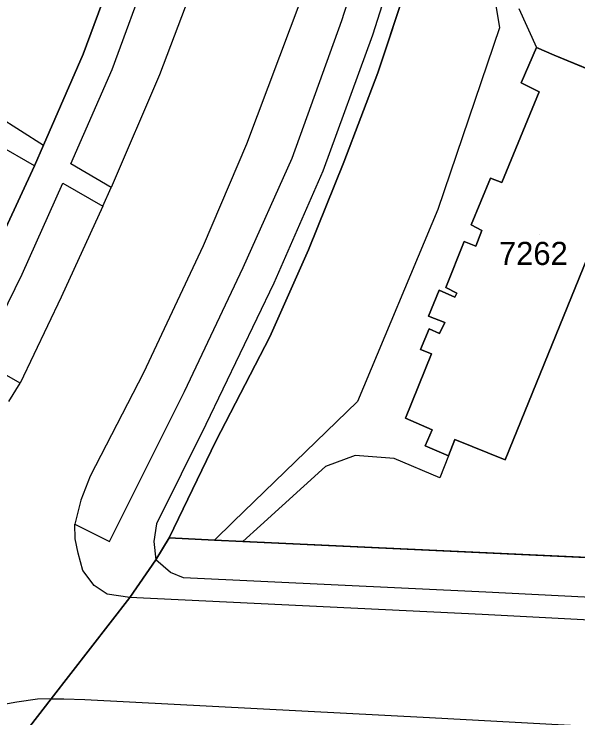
# Model space of a CAD drawing. Extents: x -266199 to -261993, y -1239047 to -1235108.
# Drawn here: x -263722.5 to -263673.7, y -1236465.2 to -1236404.3 of the extents above; entities that cross this region are included whole.
import ezdxf

# ---------------------------------------------------------------- set-up
doc = ezdxf.new("R2010")
doc.units = 0
for name, color, linetype in [('body_kn', 7, 'Continuous'), ('kladpar_druhypozemkov', 7, 'Continuous'), ('kladpar_hranice', 7, 'Continuous'), ('kladpar_parcelnecisla', 7, 'Continuous'), ('kladpar_plochy', 7, 'Continuous'), ('zappar_hrandruhpozemk', 7, 'Continuous')]:
    doc.layers.add(name, color=color, linetype=linetype)

msp = doc.modelspace()

# ---------------------------------------------------------------- linework, layer by layer
at = {"layer": 'body_kn'}
for p, q in [((-263694.16, -1236404.84), (-263694.16, -1236404.84)), ((-263680.52, -1236405.46), (-263680.52, -1236405.46)), ((-263691.51, -1236406.1), (-263691.51, -1236406.1)), ((-263677.33, -1236407.16), (-263677.33, -1236407.16)), ((-263716.53, -1236407.75), (-263716.53, -1236407.75)), ((-263675.8, -1236407.84), (-263675.8, -1236407.84)), ((-263714.03, -1236409.07), (-263714.03, -1236409.07)), ((-263709.92, -1236409.53), (-263709.92, -1236409.53)), ((-263691.05, -1236409.36), (-263691.05, -1236409.36)), ((-263678.67, -1236410.24), (-263678.67, -1236410.24)), ((-263677.11, -1236411), (-263677.11, -1236411)), ((-263719.97, -1236415.61), (-263719.97, -1236415.61)), ((-263702.41, -1236415.55), (-263702.41, -1236415.55)), ((-263717.59, -1236417.23), (-263717.59, -1236417.23)), ((-263717.59, -1236417.23), (-263717.59, -1236417.23)), ((-263698.45, -1236416.76), (-263698.45, -1236416.76)), ((-263693.98, -1236417.08), (-263693.98, -1236417.08)), ((-263720.75, -1236417.41), (-263720.75, -1236417.41)), ((-263720.75, -1236417.41), (-263720.75, -1236417.41)), ((-263695.82, -1236417.88), (-263695.82, -1236417.88)), ((-263681.32, -1236418.47), (-263681.32, -1236418.47)), ((-263718.29, -1236418.91), (-263718.29, -1236418.91)), ((-263680.34, -1236418.86), (-263680.34, -1236418.86)), ((-263714.1, -1236419.3), (-263714.1, -1236419.3)), ((-263714.1, -1236419.3), (-263714.1, -1236419.3)), ((-263714.84, -1236420.9), (-263714.84, -1236420.9)), ((-263714.84, -1236420.9), (-263714.84, -1236420.9)), ((-263685.85, -1236421.19), (-263685.85, -1236421.19)), ((-263682.98, -1236422.53), (-263682.98, -1236422.53)), ((-263682.05, -1236423.01), (-263682.05, -1236423.01)), ((-263706.15, -1236424.32), (-263706.15, -1236424.32)), ((-263683.58, -1236423.97), (-263683.58, -1236423.97)), ((-263682.58, -1236424.37), (-263682.58, -1236424.37)), ((-263697.06, -1236424.67), (-263697.06, -1236424.67)), ((-263702.71, -1236426.22), (-263702.71, -1236426.22)), ((-263721.82, -1236426.79), (-263721.82, -1236426.79)), ((-263700.05, -1236427.57), (-263700.05, -1236427.57)), ((-263685.74, -1236428.16), (-263685.74, -1236428.16)), ((-263685.17, -1236427.94), (-263685.17, -1236427.94)), ((-263718.43, -1236428.79), (-263718.43, -1236428.79)), ((-263684.38, -1236428.78), (-263684.38, -1236428.78)), ((-263684.23, -1236428.42), (-263684.23, -1236428.42)), ((-263686.68, -1236430.41), (-263686.68, -1236430.41)), ((-263685.27, -1236430.98), (-263685.27, -1236430.98)), ((-263686.62, -1236431.51), (-263686.62, -1236431.51)), ((-263700.39, -1236432.21), (-263700.39, -1236432.21)), ((-263685.72, -1236431.93), (-263685.72, -1236431.93)), ((-263687.37, -1236433.3), (-263687.37, -1236433.3)), ((-263686.42, -1236433.69), (-263686.42, -1236433.69)), ((-263711.31, -1236435.31), (-263711.31, -1236435.31)), ((-263721.99, -1236436.22), (-263721.99, -1236436.22)), ((-263707.76, -1236436.94), (-263707.76, -1236436.94)), ((-263692.82, -1236437.79), (-263692.82, -1236437.79)), ((-263705.91, -1236439.79), (-263705.91, -1236439.79)), ((-263688.66, -1236439.26), (-263688.66, -1236439.26)), ((-263686.36, -1236440.26), (-263686.36, -1236440.26)), ((-263705.05, -1236441.25), (-263705.05, -1236441.25)), ((-263684.38, -1236441.08), (-263684.38, -1236441.08)), ((-263686.97, -1236441.65), (-263686.97, -1236441.65)), ((-263693, -1236442.48), (-263693, -1236442.48)), ((-263689.63, -1236442.74), (-263689.63, -1236442.74)), ((-263684.95, -1236442.5), (-263684.95, -1236442.5)), ((-263684.95, -1236442.5), (-263684.95, -1236442.5)), ((-263680.05, -1236442.84), (-263680.05, -1236442.84)), ((-263680.05, -1236442.84), (-263680.05, -1236442.84)), ((-263695.57, -1236443.42), (-263695.57, -1236443.42)), ((-263715.93, -1236444.26), (-263715.93, -1236444.26)), ((-263685.7, -1236444.42), (-263685.7, -1236444.42)), ((-263716.72, -1236446.33), (-263716.72, -1236446.33)), ((-263703.56, -1236448.22), (-263703.56, -1236448.22)), ((-263717.24, -1236448.41), (-263717.24, -1236448.41)), ((-263710.19, -1236448.4), (-263710.19, -1236448.4)), ((-263701.19, -1236448.52), (-263701.19, -1236448.52)), ((-263717.23, -1236449.7), (-263717.23, -1236449.7)), ((-263714.26, -1236449.93), (-263714.26, -1236449.93)), ((-263710.43, -1236449.92), (-263710.43, -1236449.92)), ((-263709.09, -1236449.61), (-263709.09, -1236449.61)), ((-263709.09, -1236449.61), (-263709.09, -1236449.61)), ((-263705.18, -1236449.79), (-263705.18, -1236449.79)), ((-263702.72, -1236449.91), (-263702.72, -1236449.91)), ((-263716.96, -1236450.94), (-263716.96, -1236450.94)), ((-263710.25, -1236451.5), (-263710.25, -1236451.5)), ((-263716.56, -1236452.43), (-263716.56, -1236452.43)), ((-263708.99, -1236452.61), (-263708.99, -1236452.61)), ((-263707.85, -1236453.05), (-263707.85, -1236453.05)), ((-263715.57, -1236453.72), (-263715.57, -1236453.72)), ((-263681.7, -1236454.31), (-263681.7, -1236454.31)), ((-263714.47, -1236454.48), (-263714.47, -1236454.48)), ((-263712.51, -1236454.77), (-263712.51, -1236454.77)), ((-263712.51, -1236454.77), (-263712.51, -1236454.77)), ((-263682.02, -1236456.23), (-263682.02, -1236456.23)), ((-263719.3, -1236463.54), (-263719.3, -1236463.54)), ((-263719.3, -1236463.54), (-263719.3, -1236463.54)), ((-263718.21, -1236463.52), (-263718.21, -1236463.52)), ((-263722.28, -1236463.83), (-263722.28, -1236463.83)), ((-263720.48, -1236463.57), (-263720.48, -1236463.57)), ((-263716.4, -1236463.59), (-263716.4, -1236463.59)), ((-263686.57, -1236465.16), (-263686.57, -1236465.16))]:
    msp.add_line(p, q, dxfattribs=at)
at = {"layer": 'kladpar_druhypozemkov'}
msp.add_line((-263677.05, -1236423.39), (-263677.05, -1236423.39), dxfattribs=at)
at = {"layer": 'kladpar_hranice'}
for points in [[(-263672.42, -1236336.07), (-263674.07, -1236344.44), (-263677.47, -1236360.5), (-263681.26, -1236376.56), (-263682.87, -1236382.65), (-263683.28, -1236384.2), (-263683.79, -1236386.13), (-263684.19, -1236387.52), (-263685.97, -1236393.68), (-263688.46, -1236401.51), (-263691.05, -1236409.36), (-263693.98, -1236417.08), (-263697.06, -1236424.67), (-263700.39, -1236432.21), (-263705.05, -1236441.25), (-263709.09, -1236449.61), (-263710.25, -1236451.5), (-263712.51, -1236454.77), (-263719.3, -1236463.54), (-263722.34, -1236467.48)], [(-263701.39, -1236355.57), (-263703.64, -1236364.93), (-263706.98, -1236378.16), (-263710.08, -1236389.29), (-263712.58, -1236397.09), (-263713.31, -1236399.01), (-263716.53, -1236407.75), (-263719.97, -1236415.61), (-263720.75, -1236417.41), (-263724.49, -1236425.47), (-263728.07, -1236432.84), (-263728.86, -1236434.42), (-263730.89, -1236438.24), (-263733.87, -1236443.9), (-263739.41, -1236452.09), (-263745.24, -1236459.93), (-263749.99, -1236466.25)], [(-263749.99, -1236466.25), (-263745.24, -1236459.93), (-263739.41, -1236452.09), (-263733.87, -1236443.9), (-263730.89, -1236438.24), (-263728.86, -1236434.42), (-263728.07, -1236432.84), (-263724.49, -1236425.47), (-263720.75, -1236417.41), (-263719.97, -1236415.61), (-263716.53, -1236407.75), (-263713.31, -1236399.01), (-263712.58, -1236397.09), (-263710.08, -1236389.29), (-263706.98, -1236378.16), (-263703.64, -1236364.93), (-263701.39, -1236355.57)], [(-263709.09, -1236449.61), (-263705.05, -1236441.25), (-263700.39, -1236432.21), (-263697.06, -1236424.67), (-263693.98, -1236417.08), (-263691.05, -1236409.36), (-263688.46, -1236401.51), (-263685.97, -1236393.68), (-263684.19, -1236387.52), (-263683.79, -1236386.13), (-263681.38, -1236386.98), (-263646.39, -1236399.38), (-263651.42, -1236452.3), (-263702.72, -1236449.91), (-263705.18, -1236449.79), (-263709.09, -1236449.61)], [(-263684.38, -1236441.08), (-263680.05, -1236442.84), (-263667.24, -1236411.37), (-263675.8, -1236407.84), (-263677.33, -1236407.16), (-263678.67, -1236410.24), (-263677.11, -1236411), (-263680.34, -1236418.86), (-263681.32, -1236418.47), (-263682.98, -1236422.53), (-263682.05, -1236423.01), (-263682.58, -1236424.37), (-263683.58, -1236423.97), (-263685.17, -1236427.94), (-263684.23, -1236428.42), (-263684.38, -1236428.78), (-263685.74, -1236428.16), (-263686.68, -1236430.41), (-263685.27, -1236430.98), (-263685.72, -1236431.93), (-263686.62, -1236431.51), (-263687.37, -1236433.3), (-263686.42, -1236433.69), (-263688.66, -1236439.26), (-263686.36, -1236440.26), (-263686.97, -1236441.65), (-263684.95, -1236442.5), (-263684.38, -1236441.08)], [(-263680.05, -1236442.84), (-263684.38, -1236441.08), (-263684.95, -1236442.5), (-263686.97, -1236441.65), (-263686.36, -1236440.26), (-263688.66, -1236439.26), (-263686.42, -1236433.69), (-263687.37, -1236433.3), (-263686.62, -1236431.51), (-263685.72, -1236431.93), (-263685.27, -1236430.98), (-263686.68, -1236430.41), (-263685.74, -1236428.16), (-263684.38, -1236428.78), (-263684.23, -1236428.42), (-263685.17, -1236427.94), (-263683.58, -1236423.97), (-263682.58, -1236424.37), (-263682.05, -1236423.01), (-263682.98, -1236422.53), (-263681.32, -1236418.47), (-263680.34, -1236418.86), (-263677.11, -1236411), (-263678.67, -1236410.24), (-263677.33, -1236407.16), (-263675.8, -1236407.84), (-263667.24, -1236411.37), (-263680.05, -1236442.84)], [(-263722.34, -1236467.48), (-263719.3, -1236463.54), (-263712.51, -1236454.77), (-263710.25, -1236451.5), (-263709.09, -1236449.61), (-263705.18, -1236449.79), (-263702.72, -1236449.91), (-263651.42, -1236452.3), (-263639.7, -1236455.97), (-263634.84, -1236455.76), (-263602.47, -1236457.24), (-263594.37, -1236458.06), (-263581.51, -1236459.36), (-263579.99, -1236460.55), (-263578.24, -1236461.24), (-263575.93, -1236461.68), (-263573.66, -1236461.77), (-263543.38, -1236463.29), (-263540.94, -1236463.26), (-263529.02, -1236464.2), (-263526.42, -1236463.65), (-263524.5, -1236462.92), (-263525.44, -1236474.41)]]:
    msp.add_lwpolyline(points, dxfattribs=at)
at = {"layer": 'kladpar_plochy'}
for p, q in [((-263713.31, -1236399.01), (-263716.53, -1236407.75)), ((-263691.05, -1236409.36), (-263688.46, -1236401.51)), ((-263677.33, -1236407.16), (-263678.67, -1236410.24)), ((-263675.8, -1236407.84), (-263677.33, -1236407.16)), ((-263716.53, -1236407.75), (-263719.97, -1236415.61)), ((-263667.24, -1236411.37), (-263675.8, -1236407.84)), ((-263693.98, -1236417.08), (-263691.05, -1236409.36)), ((-263678.67, -1236410.24), (-263677.11, -1236411)), ((-263677.11, -1236411), (-263680.34, -1236418.86)), ((-263680.05, -1236442.84), (-263667.24, -1236411.37)), ((-263719.97, -1236415.61), (-263720.75, -1236417.41)), ((-263697.06, -1236424.67), (-263693.98, -1236417.08)), ((-263720.75, -1236417.41), (-263724.49, -1236425.47)), ((-263681.32, -1236418.47), (-263682.98, -1236422.53)), ((-263680.34, -1236418.86), (-263681.32, -1236418.47)), ((-263682.98, -1236422.53), (-263682.05, -1236423.01)), ((-263682.05, -1236423.01), (-263682.58, -1236424.37)), ((-263683.58, -1236423.97), (-263685.17, -1236427.94)), ((-263682.58, -1236424.37), (-263683.58, -1236423.97)), ((-263700.39, -1236432.21), (-263697.06, -1236424.67)), ((-263685.74, -1236428.16), (-263686.68, -1236430.41)), ((-263684.38, -1236428.78), (-263685.74, -1236428.16)), ((-263685.17, -1236427.94), (-263684.23, -1236428.42)), ((-263684.23, -1236428.42), (-263684.38, -1236428.78)), ((-263686.68, -1236430.41), (-263685.27, -1236430.98)), ((-263685.27, -1236430.98), (-263685.72, -1236431.93)), ((-263686.62, -1236431.51), (-263687.37, -1236433.3)), ((-263685.72, -1236431.93), (-263686.62, -1236431.51)), ((-263705.05, -1236441.25), (-263700.39, -1236432.21)), ((-263686.42, -1236433.69), (-263688.66, -1236439.26)), ((-263687.37, -1236433.3), (-263686.42, -1236433.69)), ((-263688.66, -1236439.26), (-263686.36, -1236440.26)), ((-263686.36, -1236440.26), (-263686.97, -1236441.65)), ((-263709.09, -1236449.61), (-263705.05, -1236441.25)), ((-263684.95, -1236442.5), (-263684.38, -1236441.08)), ((-263684.38, -1236441.08), (-263680.05, -1236442.84)), ((-263686.97, -1236441.65), (-263684.95, -1236442.5)), ((-263705.18, -1236449.79), (-263709.09, -1236449.61)), ((-263702.72, -1236449.91), (-263705.18, -1236449.79)), ((-263651.42, -1236452.3), (-263702.72, -1236449.91))]:
    msp.add_line(p, q, dxfattribs=at)
for points in [[(-263672.42, -1236336.07), (-263674.07, -1236344.44), (-263677.47, -1236360.5), (-263681.26, -1236376.56), (-263682.87, -1236382.65), (-263683.28, -1236384.2), (-263683.79, -1236386.13), (-263684.19, -1236387.52), (-263685.97, -1236393.68), (-263688.46, -1236401.51), (-263691.05, -1236409.36), (-263693.98, -1236417.08), (-263697.06, -1236424.67), (-263700.39, -1236432.21), (-263705.05, -1236441.25), (-263709.09, -1236449.61), (-263710.25, -1236451.5), (-263712.51, -1236454.77), (-263719.3, -1236463.54), (-263722.34, -1236467.48)], [(-263749.99, -1236466.25), (-263745.24, -1236459.93), (-263739.41, -1236452.09), (-263733.87, -1236443.9), (-263730.89, -1236438.24), (-263728.86, -1236434.42), (-263728.07, -1236432.84), (-263724.49, -1236425.47), (-263720.75, -1236417.41), (-263719.97, -1236415.61), (-263716.53, -1236407.75), (-263713.31, -1236399.01), (-263712.58, -1236397.09), (-263710.08, -1236389.29), (-263706.98, -1236378.16), (-263703.64, -1236364.93), (-263701.39, -1236355.57)], [(-263722.34, -1236467.48), (-263719.3, -1236463.54), (-263712.51, -1236454.77), (-263710.25, -1236451.5), (-263709.09, -1236449.61), (-263705.18, -1236449.79), (-263702.72, -1236449.91), (-263651.42, -1236452.3), (-263639.7, -1236455.97), (-263634.84, -1236455.76), (-263602.47, -1236457.24), (-263594.37, -1236458.06), (-263581.51, -1236459.36), (-263579.99, -1236460.55), (-263578.24, -1236461.24), (-263575.93, -1236461.68), (-263573.66, -1236461.77), (-263543.38, -1236463.29), (-263540.94, -1236463.26), (-263529.02, -1236464.2), (-263526.42, -1236463.65), (-263524.5, -1236462.92), (-263525.44, -1236474.41)]]:
    msp.add_lwpolyline(points, dxfattribs=at)
msp.add_lwpolyline([(-263680.05, -1236442.84), (-263684.38, -1236441.08), (-263684.95, -1236442.5), (-263686.97, -1236441.65), (-263686.36, -1236440.26), (-263688.66, -1236439.26), (-263686.42, -1236433.69), (-263687.37, -1236433.3), (-263686.62, -1236431.51), (-263685.72, -1236431.93), (-263685.27, -1236430.98), (-263686.68, -1236430.41), (-263685.74, -1236428.16), (-263684.38, -1236428.78), (-263684.23, -1236428.42), (-263685.17, -1236427.94), (-263683.58, -1236423.97), (-263682.58, -1236424.37), (-263682.05, -1236423.01), (-263682.98, -1236422.53), (-263681.32, -1236418.47), (-263680.34, -1236418.86), (-263677.11, -1236411), (-263678.67, -1236410.24), (-263677.33, -1236407.16), (-263675.8, -1236407.84), (-263667.24, -1236411.37)], close=True, dxfattribs=at)
at = {"layer": 'zappar_hrandruhpozemk'}
for p, q in [((-263687.56, -1236393.64), (-263691.51, -1236406.1)), ((-263707.11, -1236402.1), (-263709.92, -1236409.53)), ((-263678.85, -1236403.81), (-263677.33, -1236407.16)), ((-263709.92, -1236409.53), (-263714.1, -1236419.3)), ((-263727.05, -1236411.11), (-263719.97, -1236415.61)), ((-263720.75, -1236417.41), (-263728.27, -1236413.07)), ((-263714.1, -1236419.3), (-263717.59, -1236417.23)), ((-263714.84, -1236420.9), (-263714.1, -1236419.3)), ((-263714.84, -1236420.9), (-263718.43, -1236428.79)), ((-263685.85, -1236421.19), (-263692.82, -1236437.79)), ((-263707.76, -1236436.94), (-263702.71, -1236426.22)), ((-263718.43, -1236428.79), (-263721.99, -1236436.22)), ((-263695.57, -1236443.42), (-263701.19, -1236448.52)), ((-263701.19, -1236448.52), (-263702.72, -1236449.91)), ((-263681.7, -1236454.31), (-263707.85, -1236453.05)), ((-263682.02, -1236456.23), (-263712.51, -1236454.77)), ((-263686.57, -1236465.16), (-263655.24, -1236466.82))]:
    msp.add_line(p, q, dxfattribs=at)
for points in [[(-263702.71, -1236426.22), (-263698.45, -1236416.76), (-263694.16, -1236404.84), (-263690.31, -1236392.77), (-263686.48, -1236379.06)], [(-263684.19, -1236387.52), (-263683.33, -1236388.51), (-263680.52, -1236405.46), (-263685.85, -1236421.19)], [(-263694.25, -1236391.75), (-263697.7, -1236403.02), (-263702.41, -1236415.55), (-263706.15, -1236424.32), (-263711.31, -1236435.31), (-263715.93, -1236444.26), (-263716.72, -1236446.33), (-263717.24, -1236448.41), (-263714.26, -1236449.93), (-263707.76, -1236436.94)], [(-263717.59, -1236417.23), (-263714.03, -1236409.07), (-263710.82, -1236400.35), (-263707.11, -1236402.1)], [(-263691.51, -1236406.1), (-263695.82, -1236417.88), (-263700.05, -1236427.57), (-263705.91, -1236439.79), (-263710.19, -1236448.4), (-263710.43, -1236449.92), (-263710.25, -1236451.5)], [(-263725.47, -1236434.23), (-263721.82, -1236426.79), (-263718.29, -1236418.91), (-263714.84, -1236420.9)], [(-263722.95, -1236437.79), (-263721.99, -1236436.22), (-263725.47, -1236434.23)], [(-263692.82, -1236437.79), (-263703.56, -1236448.22), (-263705.18, -1236449.79)], [(-263684.95, -1236442.5), (-263685.7, -1236444.42), (-263689.63, -1236442.74), (-263693, -1236442.48), (-263695.57, -1236443.42)], [(-263712.51, -1236454.77), (-263714.47, -1236454.48), (-263715.57, -1236453.72), (-263716.56, -1236452.43), (-263716.96, -1236450.94), (-263717.23, -1236449.7), (-263717.24, -1236448.41)], [(-263707.85, -1236453.05), (-263708.99, -1236452.61), (-263710.25, -1236451.5)], [(-263639.7, -1236455.97), (-263641.87, -1236456.31), (-263681.7, -1236454.31)], [(-263635.34, -1236458.69), (-263651.94, -1236457.81), (-263682.02, -1236456.23)], [(-263719.3, -1236463.54), (-263720.48, -1236463.57), (-263722.28, -1236463.83), (-263724.37, -1236464.2), (-263725.98, -1236464.78)], [(-263719.3, -1236463.54), (-263718.21, -1236463.52), (-263716.4, -1236463.59), (-263686.57, -1236465.16)]]:
    msp.add_lwpolyline(points, dxfattribs=at)

# ---------------------------------------------------------------- texts
at = {"layer": 'kladpar_parcelnecisla'}
msp.add_text('7262', height=2, dxfattribs=at).set_placement((-263680.576, -1236425.99))

doc.saveas('drawing.dxf')
